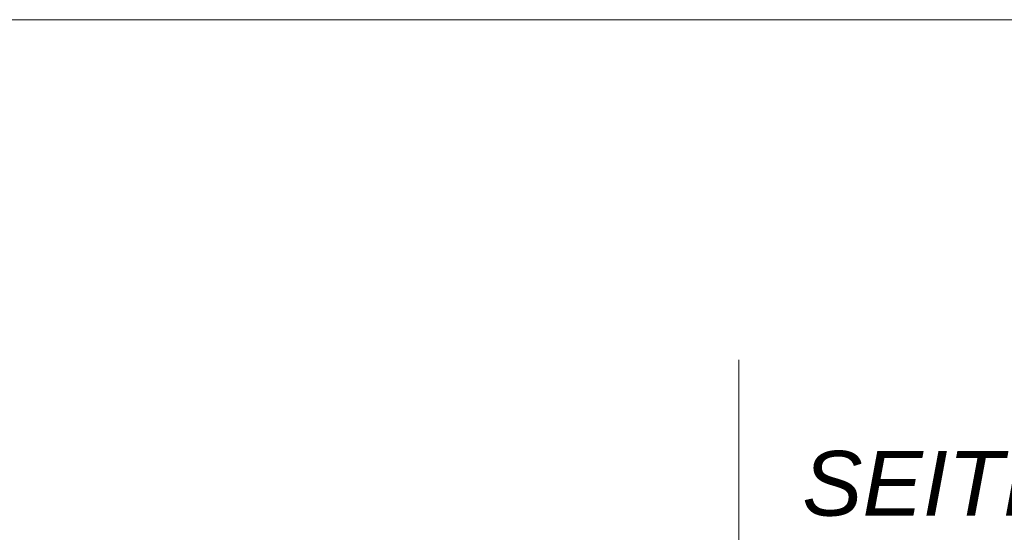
# Model space of a CAD drawing. Extents: x -620 to 3480, y 62 to 1102.
# Tile 263 of 271: x 227 to 248, y 885 to 896. Entities that reach past the tile are written whole.
import ezdxf
from ezdxf.lldxf.tags import DXFTag

# ---------------------------------------------------------------- set-up
doc = ezdxf.new("R2010")
doc.units = 0
doc.layers.get('0').update_dxf_attribs({"lineweight": 13})
doc.layers.add('E_Detail_Beschriftung', color=7, linetype='Continuous', lineweight=13, true_color=0x009900)
doc.layers.add('E_Detail_Linie_Text_Bem', color=7, linetype='Continuous', lineweight=13)
doc.styles.get("Standard").update_dxf_attribs({"font": 'ARIALN.TTF'})
tags = doc.linetypes.add('fein_strichliert-A06G9STX8I', pattern=[4, 1, -2, 1]).pattern_tags.tags
tags[8:9] = [DXFTag(74, 4), DXFTag(75, 0), DXFTag(340, '0'), DXFTag(46, 0.0), DXFTag(50, 0.0), DXFTag(44, 0.0), DXFTag(45, 0.0)]
tags[6:7] = [DXFTag(74, 4), DXFTag(75, 0), DXFTag(340, '0'), DXFTag(46, 0.0), DXFTag(50, 0.0), DXFTag(44, 0.0), DXFTag(45, 0.0)]
tags[4:5] = [DXFTag(74, 4), DXFTag(75, 0), DXFTag(340, '0'), DXFTag(46, 0.0), DXFTag(50, 0.0), DXFTag(44, 0.0), DXFTag(45, 0.0)]

# ---------------------------------------------------------------- blocks, each defined once
blk = doc.blocks.new('Referenz-A06G9STY8I')
at = {"layer": 'E_Detail_Linie_Text_Bem', "linetype": 'fein_strichliert-A06G9STX8I', "ltscale": 0.65}
for p, q in [((258.256, 896.268), (195.486, 896.268)), ((242.374, 836.032), (242.374, 888.912))]:
    blk.add_line(p, q, dxfattribs=at)
at = {"layer": 'E_Detail_Beschriftung', "linetype": 'Continuous', "lineweight": -2, "ltscale": 0.25, "insert": (243.741, 886.938), "char_height": 1.4, "attachment_point": 1}
blk.add_mtext('{\\fArial|b0|i1;SEITEN}', dxfattribs=at)

msp = doc.modelspace()

# ---------------------------------------------------------------- block references
at = {"color": 8, "lineweight": 25, "ltscale": 0.25, "true_color": 0x808080}
msp.add_blockref('Referenz-A06G9STY8I', (0, 0), dxfattribs=at)

doc.saveas('drawing.dxf')
